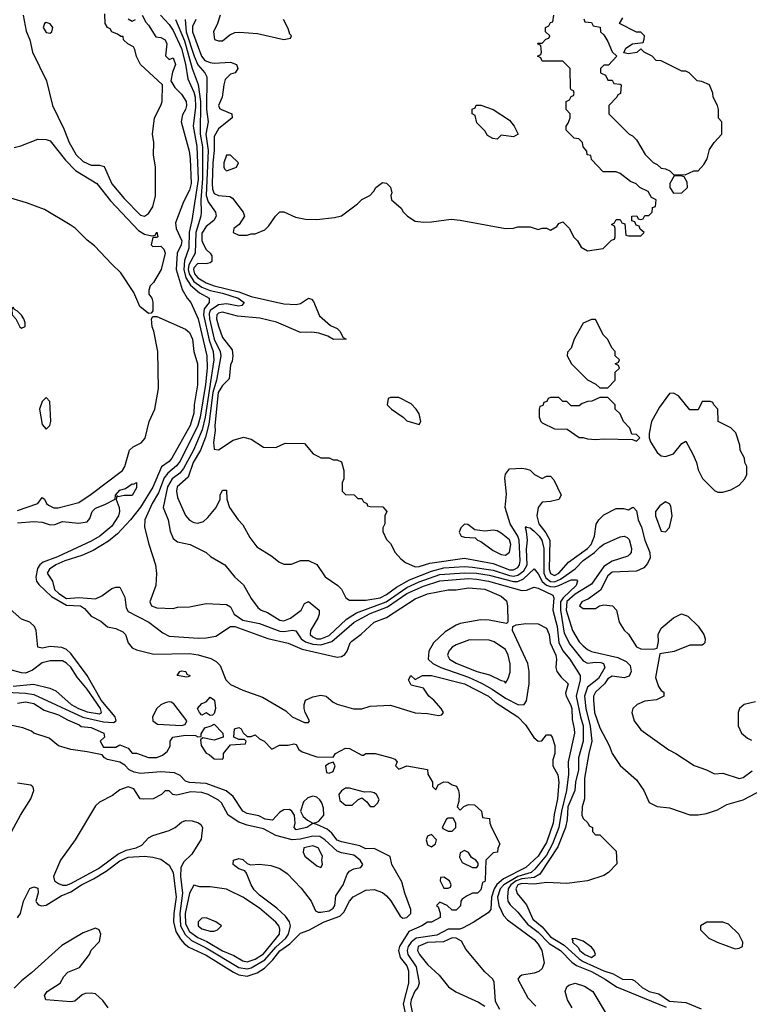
# Model space of a CAD drawing. Header units: inches. Extents: x 2380053 to 2584298, y 380219 to 546618.
# Tile 567 of 656: x 2505681 to 2509240, y 480408 to 485208. Entities that reach past the tile are written whole.
import ezdxf

# ---------------------------------------------------------------- set-up
doc = ezdxf.new("R2010")
doc.units = ezdxf.units.IN
doc.header["$MEASUREMENT"] = 0
doc.layers.add('C5408', color=7, linetype='Continuous')

msp = doc.modelspace()

# ---------------------------------------------------------------- linework, layer by layer
at = {"layer": 'C5408', "color": 2}
for points, elevation in [([(2505698, 485230), (2505712.2, 485152.2), (2505730.4, 485110), (2505743.8, 485050), (2505812.2, 484910), (2505840.4, 484790), (2505896.7, 484676.7), (2505921.7, 484610), (2505957, 484550), (2505990, 484517.6), (2506030, 484499.5), (2506070, 484499.1), (2506092.8, 484492.8), (2506130, 484408.2), (2506190, 484337.1), (2506270, 484255.5), (2506290, 484250.5), (2506310, 484263), (2506330, 484296), (2506344.2, 484350), (2506343, 484490), (2506334, 484550), (2506334.5, 484610), (2506329.2, 484650), (2506338, 484730), (2506369.4, 484790), (2506375.1, 484810), (2506378, 484890), (2506269.5, 484989.5), (2506250, 485028.7), (2506242.7, 485062.7), (2506235.5, 485075.5), (2506208.7, 485090), (2506188, 485110), (2506186, 485126), (2506174, 485126), (2506158, 485138), (2506130, 485148.7), (2506123.1, 485163.1), (2506109, 485170), (2506098, 485190), (2506096.4, 485236.4)], 18), ([(2506278, 485230), (2506296, 485196), (2506310, 485182), (2506345.4, 485125.4), (2506370, 485121), (2506390, 485111), (2506398.8, 485090), (2506392.7, 485032.7), (2506410, 485014), (2506430, 485022), (2506441, 484990), (2506426.8, 484953.2), (2506418, 484910), (2506438, 484878), (2506470, 484844.7), (2506493, 484810), (2506494.9, 484790), (2506490.5, 484770.5), (2506475.6, 484744.4), (2506468, 484710), (2506507.5, 484567.5), (2506513, 484530), (2506517.3, 484410), (2506510, 484377.2), (2506479.3, 484320.7), (2506441.4, 484218.6), (2506443.7, 484190), (2506471.3, 484130), (2506468.9, 484110), (2506449, 484070), (2506444.2, 483990), (2506473.3, 483893.3), (2506497.3, 483850), (2506515.5, 483830), (2506552, 483750), (2506594.5, 483570), (2506595.5, 483510), (2506587.8, 483430), (2506560.5, 483270), (2506549.3, 483230), (2506464, 483056), (2506446.2, 483033.8), (2506403.3, 482996.7), (2506386.2, 482973.8), (2506358, 482902), (2506327.9, 482850), (2506290.7, 482770), (2506290, 482734), (2506310.6, 482650.6), (2506342.8, 482550), (2506347.5, 482507.5), (2506345.5, 482450), (2506316.3, 482370), (2506324, 482350), (2506350, 482340.7), (2506430, 482338), (2506450, 482344.7), (2506510, 482346), (2506590, 482361), (2506690, 482357.3), (2506710, 482346), (2506727.7, 482310), (2506770, 482280.2), (2506850, 482264.6), (2506950, 482227.1), (2506970, 482224.7), (2507012.2, 482232.2), (2507028.5, 482228.5), (2507054.6, 482190), (2507075.5, 482175.5), (2507110, 482163.5), (2507150, 482160.6), (2507203.1, 482176.9), (2507312.8, 482270), (2507390, 482313.2), (2507474.7, 482345.3), (2507570, 482410.1), (2507650, 482446.7), (2507730, 482471.8), (2507870, 482483.5), (2507910, 482480.2), (2507967.3, 482470), (2508130, 482425.7), (2508152.9, 482427.1), (2508190, 482442), (2508210, 482437), (2508282, 482402), (2508286.7, 482390), (2508281.5, 482330), (2508302, 482250), (2508310.9, 482170.9), (2508330, 482130.4), (2508364.9, 482090), (2508414, 482010), (2508414.3, 481990), (2508394.7, 481910), (2508415.6, 481810), (2508430, 481764.7), (2508429.1, 481690), (2508406.7, 481610), (2508406, 481550), (2508392, 481490), (2508388.2, 481450), (2508354.3, 481370), (2508351, 481309), (2508343.8, 481270), (2508305.1, 481174.9), (2508217.2, 481042.8), (2508190, 481026.3), (2508130, 481019.9), (2508102.3, 481010), (2508076.3, 480990), (2508063.2, 480970), (2508059.5, 480930), (2508062.4, 480910), (2508072.9, 480892.9), (2508110, 480857.1), (2508158.5, 480798.5), (2508210, 480759.7), (2508264.1, 480704.1), (2508318.7, 480670), (2508373.4, 480613.4), (2508396.8, 480596.8), (2508470, 480566.9), (2508535.8, 480530), (2508592, 480492), (2508833.8, 480393.8)], 18), ([(2506367, 485230), (2506410, 485184.2), (2506430, 485155.8), (2506470, 485068), (2506489.2, 484990.8), (2506500.7, 484920.7), (2506530, 484855.5), (2506536.3, 484830), (2506538.9, 484781.1), (2506527.1, 484690), (2506544.6, 484590), (2506551.2, 484430), (2506520.7, 484230), (2506507.8, 484172.2), (2506506.2, 484093.8), (2506485.3, 484034.7), (2506481.1, 483990), (2506490.7, 483950), (2506513.4, 483913.4), (2506557.3, 483877.3), (2506605.5, 483850), (2506605.3, 483830), (2506581.5, 483798.5), (2506577.9, 483770), (2506605.8, 483645.8), (2506624.6, 483590), (2506627.9, 483550), (2506586, 483270), (2506571.1, 483208.9), (2506529.2, 483110), (2506480.3, 483019.7), (2506462, 482998), (2506424.4, 482970), (2506402.3, 482930), (2506381.6, 482830), (2506404.4, 482770), (2506414.9, 482714.9), (2506430, 482678), (2506450, 482662.8), (2506512, 482650), (2506590.9, 482610.9), (2506611.1, 482591.1), (2506682, 482550), (2506731, 482490), (2506772.3, 482452.3), (2506810, 482386), (2506842.5, 482342.5), (2506858, 482330), (2506890, 482318.4), (2506950, 482281.3), (2506970, 482277), (2507002, 482290), (2507054, 482330), (2507070, 482362), (2507090, 482371.3), (2507141, 482330), (2507142, 482310), (2507134.9, 482290), (2507099.5, 482230), (2507098, 482210), (2507110, 482198.9), (2507130, 482190.2), (2507150.3, 482190.3), (2507190, 482205.8), (2507274.4, 482285.6), (2507324.2, 482315.8), (2507468.2, 482370), (2507570, 482439.1), (2507630, 482468), (2507730, 482503), (2507850, 482510.9), (2507909.5, 482509.5), (2507970, 482499.8), (2508090, 482468.7), (2508110, 482469.3), (2508138.3, 482481.7), (2508190, 482530.4), (2508210, 482506.4), (2508228.6, 482468.6), (2508250, 482451.6), (2508270, 482443.9), (2508290, 482443.5), (2508310, 482449.4), (2508370, 482476.9), (2508396.7, 482476.7), (2508402, 482470), (2508394.6, 482450), (2508331.8, 482390), (2508318.6, 482370), (2508318.7, 482330), (2508336.8, 482216.8), (2508364.3, 482164.3), (2508430, 482082.4), (2508450, 482070.3), (2508490, 482076.5), (2508514.8, 482074.8), (2508528.9, 482068.9), (2508535.3, 482050), (2508503.3, 481996.7), (2508450, 481954), (2508436.2, 481910), (2508441.8, 481850), (2508463.9, 481763.9), (2508471.4, 481690), (2508456.5, 481630), (2508436.5, 481510), (2508436.3, 481410), (2508424.7, 481370), (2508422, 481330), (2508430, 481314), (2508452.7, 481292.7), (2508458, 481278), (2508474, 481270), (2508474, 481250), (2508490, 481234), (2508510, 481234), (2508590, 481154), (2508592.7, 481092.7), (2508552, 481050), (2508530, 481035.3), (2508450, 481009), (2508350, 480997.2), (2508250, 481000.7), (2508190, 480992.8), (2508130, 480996.8), (2508110.4, 480990), (2508100.7, 480970), (2508107.7, 480947.7), (2508152.4, 480892.4), (2508183.1, 480823.1), (2508230, 480785.5), (2508270, 480736.9), (2508336.1, 480696.1), (2508409.1, 480629.1), (2508430, 480615.8), (2508530, 480570.3), (2508575.4, 480555.4), (2508621, 480530), (2508667.9, 480527.9), (2508682, 480522), (2508716.3, 480490), (2508750.8, 480470), (2508798, 480458), (2508850, 480423.6), (2508930, 480416.4), (2509005.3, 480385.2)], 22), ([(2506539.6, 485210), (2506524.6, 485175.4), (2506524.1, 485150), (2506567.2, 485030), (2506583.7, 485010), (2506610, 484998.9), (2506630, 484996.5), (2506710, 485002), (2506738, 484990), (2506744.7, 484970), (2506731.3, 484950), (2506710, 484942.7), (2506683.8, 484916.2), (2506676, 484890), (2506669.1, 484830), (2506650.6, 484790), (2506656.3, 484776.3), (2506664.7, 484770), (2506716, 484750), (2506718, 484730), (2506650, 484677), (2506630, 484639), (2506630.2, 484570), (2506623.2, 484510), (2506619.7, 484410), (2506622.2, 484382.2), (2506630, 484361.6), (2506650, 484350.4), (2506705.5, 484345.5), (2506718.8, 484338.8), (2506771.3, 484270), (2506778, 484250), (2506750.9, 484209.1), (2506724.7, 484190), (2506722, 484170), (2506750, 484158), (2506790, 484158), (2506810, 484164.7), (2506830, 484164.7), (2506876, 484184), (2506896.5, 484203.5), (2506929.1, 484250.9), (2506950, 484271.3), (2506970, 484271.3), (2507025.4, 484245.4), (2507075.3, 484235.3), (2507130, 484234.8), (2507216.5, 484243.5), (2507250, 484251.3), (2507328, 484310), (2507350, 484332), (2507388.4, 484351.6), (2507408.4, 484371.6), (2507418, 484390), (2507450, 484414.8), (2507470.8, 484410.8), (2507490, 484392), (2507495.3, 484364.7), (2507491.6, 484351.6), (2507494, 484330), (2507542, 484290), (2507551.1, 484271.1), (2507572, 484250), (2507610, 484226), (2507650, 484221), (2507690, 484222.8), (2507784.7, 484235.3), (2507830, 484230.8), (2508050, 484191), (2508090, 484191.3), (2508110, 484198), (2508170, 484198), (2508210, 484184.7), (2508230, 484192), (2508250, 484192), (2508270, 484182), (2508300.4, 484199.6), (2508310, 484214), (2508330, 484222), (2508362, 484190), (2508382, 484150), (2508402, 484130), (2508419.6, 484099.6), (2508450, 484082), (2508527.3, 484092.7), (2508567.3, 484132.7), (2508582, 484138), (2508586, 484150), (2508586, 484190), (2508582, 484202), (2508568, 484210), (2508582, 484218), (2508590, 484234), (2508610, 484234), (2508618, 484218), (2508632.7, 484212.7), (2508638, 484158), (2508650, 484154), (2508710, 484154), (2508726, 484170), (2508707.3, 484187.3), (2508702, 484202), (2508687.3, 484207.3), (2508682, 484222), (2508667.3, 484227.3), (2508666, 484250), (2508691.6, 484251.6), (2508698, 484238), (2508710, 484234), (2508722, 484238), (2508730, 484254), (2508750, 484254), (2508766, 484270), (2508767.3, 484292.7), (2508782, 484298), (2508786, 484330), (2508762, 484342), (2508746, 484370), (2508706, 484390), (2508688.4, 484408.4), (2508660.2, 484420.2), (2508610, 484458), (2508590, 484466), (2508527.3, 484467.3), (2508470, 484526), (2508466, 484546), (2508448, 484550), (2508447.3, 484567.3), (2508428.7, 484588.7), (2508426, 484610), (2508407.3, 484627.3), (2508386, 484630), (2508346, 484670), (2508346, 484690), (2508356.4, 484703.6), (2508366, 484730), (2508366, 484750), (2508346, 484770), (2508346, 484810), (2508362, 484818), (2508370, 484834), (2508382, 484838), (2508386, 484850), (2508382, 484862), (2508370, 484866), (2508367.3, 484872.7), (2508366, 484970), (2508330, 485006), (2508230, 485006), (2508222, 485022), (2508206, 485030), (2508222, 485038), (2508226, 485050), (2508222, 485082), (2508206, 485090), (2508210, 485094), (2508230, 485094), (2508247.3, 485112.7), (2508262, 485118), (2508266, 485130), (2508246, 485150), (2508246, 485170), (2508262, 485178), (2508270, 485194), (2508282, 485198), (2508286, 485230)], 34), ([(2506658, 485230), (2506646, 485190), (2506626, 485150), (2506631.6, 485111.6), (2506650, 485104.7), (2506670, 485106), (2506705.6, 485134.4), (2506730, 485146), (2506752.9, 485147.1), (2506840.7, 485140.7), (2506970, 485112), (2507002, 485118), (2507006, 485130), (2506998, 485138), (2506990, 485166), (2506968, 485210)], 38), ([(2506210, 485212), (2506230, 485202), (2506246, 485210)], 18), ([(2506441.5, 485210), (2506485, 485105), (2506522.7, 484970), (2506552.3, 484892.3), (2506563.6, 484810), (2506561.5, 484650), (2506572.2, 484587.8), (2506573.3, 484433.3), (2506564.3, 484330), (2506566, 484270), (2506563.9, 484250), (2506539.4, 484170), (2506536.5, 484070), (2506506.5, 484013.5), (2506503.4, 483990), (2506506.9, 483970), (2506530, 483932), (2506570, 483904.8), (2506610, 483887.8), (2506670, 483875.5), (2506746.8, 483850), (2506776.3, 483830), (2506765.2, 483814.8), (2506750, 483811.8), (2506690, 483823.1), (2506650, 483818), (2506610.2, 483790), (2506604.9, 483775.1), (2506606.6, 483750), (2506630, 483650.5), (2506659.3, 483590), (2506661.5, 483570), (2506640.5, 483450), (2506622.9, 483390), (2506603, 483237), (2506587.2, 483172.8), (2506562.7, 483110), (2506527.8, 483050), (2506502.8, 482977.2), (2506448.9, 482930), (2506445.7, 482910), (2506450, 482878), (2506490.4, 482790.4), (2506508.5, 482768.5), (2506530, 482756.3), (2506550, 482753.4), (2506578, 482762), (2506599.1, 482780.9), (2506639, 482830), (2506658, 482870), (2506658, 482890), (2506670, 482914), (2506690, 482914), (2506692, 482870), (2506704.7, 482830), (2506746, 482770), (2506770, 482744.7), (2506803.7, 482683.7), (2506837.5, 482637.5), (2506910, 482593), (2506944.4, 482564.4), (2506970, 482553), (2507006, 482554), (2507050, 482572), (2507090, 482572), (2507130, 482552), (2507171.3, 482491.3), (2507232, 482450), (2507250.9, 482430.9), (2507272, 482390), (2507290, 482378), (2507370, 482378.7), (2507439.3, 482390), (2507470, 482406), (2507518.1, 482441.9), (2507583, 482477), (2507690, 482519.4), (2507750, 482535.5), (2507850, 482541.5), (2507890, 482539.4), (2507990, 482524.4), (2508070, 482498.5), (2508090, 482495.1), (2508110, 482499.4), (2508139.3, 482520.7), (2508156.5, 482550), (2508152.7, 482627.3), (2508158.5, 482670), (2508153.6, 482713.6), (2508147.3, 482730), (2508150, 482738), (2508153.4, 482733.4), (2508170, 482730.4), (2508190, 482713.7), (2508214.9, 482690), (2508227.8, 482670), (2508236.6, 482630), (2508237.5, 482510), (2508247.5, 482487.5), (2508270, 482469.5), (2508290, 482467.8), (2508319, 482481), (2508390, 482531.6), (2508428.7, 482571.3), (2508485.1, 482610), (2508510, 482636.5), (2508530, 482650.3), (2508610, 482686.4), (2508630, 482690.6), (2508644.1, 482684.1), (2508653.3, 482673.3), (2508665.5, 482630), (2508664, 482610), (2508657.6, 482602.4), (2508646.7, 482593.3), (2508570, 482568.7), (2508530, 482542), (2508470, 482455.8), (2508390, 482407.1), (2508350, 482370.8), (2508346.1, 482330), (2508376.5, 482230), (2508410, 482175.5), (2508430, 482154.9), (2508450, 482138), (2508470, 482128.5), (2508597.8, 482097.8), (2508638.2, 482078.2), (2508658.9, 482058.9), (2508663.1, 482030), (2508653.3, 482006.7), (2508630, 481998.7), (2508570, 482007), (2508550, 481995.1), (2508532.7, 481970), (2508488.9, 481930), (2508480.3, 481910), (2508478.9, 481890), (2508485.3, 481830), (2508510, 481754.8), (2508556, 481670), (2508571.3, 481630), (2508610, 481572), (2508690, 481502), (2508724.7, 481450), (2508751.6, 481391.6), (2508790, 481372), (2508850, 481364.7), (2508950, 481331.3), (2508990, 481331), (2509030, 481338), (2509084.7, 481355.3), (2509130, 481382), (2509210, 481404.7), (2509305.6, 481454.4)], 26), ([(2506488, 485210), (2506493, 485150), (2506531.8, 485030), (2506550, 484988.8), (2506583.7, 484950), (2506594, 484930), (2506592.2, 484770), (2506599.7, 484710), (2506589.4, 484650), (2506600.9, 484570), (2506590.9, 484350.9), (2506600, 484320), (2506636.3, 484270), (2506639.1, 484250), (2506627.3, 484230), (2506590, 484200.7), (2506570, 484168), (2506570, 484132), (2506575.4, 484115.4), (2506590, 484087.3), (2506610.8, 484070), (2506617.5, 484057.5), (2506618.8, 484030), (2506610, 484022.7), (2506590, 484018.4), (2506550, 484020.4), (2506530, 483998), (2506528.1, 483990), (2506534.4, 483970), (2506550, 483949.3), (2506590, 483926), (2506630, 483911.1), (2506750, 483881.9), (2506810, 483858.9), (2506970, 483822.4), (2507030, 483820.5), (2507050, 483824.9), (2507090, 483850.7), (2507104.9, 483844.9), (2507114.4, 483834.4), (2507144, 483764), (2507196.9, 483716.9), (2507230, 483702), (2507242, 483690), (2507258, 483658), (2507274, 483650), (2507211.3, 483648.7), (2507184.7, 483664.7), (2507139.3, 483679.3), (2507105.6, 483685.6), (2507050, 483683.7), (2506934.3, 483734.3), (2506852.6, 483752.6), (2506743.1, 483763.1), (2506670, 483781.7), (2506650, 483776.9), (2506642.6, 483770), (2506640.9, 483750), (2506650, 483714.8), (2506670, 483658.8), (2506718, 483598), (2506720.7, 483570), (2506717.3, 483542.7), (2506710, 483526), (2506702, 483458), (2506670, 483424.5), (2506649.4, 483390), (2506632, 483230), (2506634, 483206), (2506626.4, 483146.4), (2506630, 483114), (2506650, 483111.3), (2506722, 483158), (2506773.2, 483173.2), (2506810, 483162.8), (2506870, 483124.7), (2506930, 483122), (2506976.4, 483143.6), (2507070, 483142), (2507111.6, 483091.6), (2507138, 483078), (2507150, 483072), (2507190, 483072), (2507210, 483062), (2507230, 483062), (2507250, 483052), (2507262, 483010), (2507262, 482970), (2507254, 482950), (2507254, 482910), (2507270, 482894), (2507311.6, 482891.6), (2507330, 482874), (2507350, 482874), (2507358, 482858), (2507374, 482850), (2507378, 482838), (2507390, 482834), (2507452.7, 482832.7), (2507472, 482810), (2507462, 482790), (2507462, 482750), (2507452, 482730), (2507452.7, 482712.7), (2507470, 482674), (2507490, 482654), (2507512, 482610), (2507539.6, 482579.6), (2507562, 482562), (2507610, 482541), (2507630, 482542), (2507681.1, 482558.9), (2507850, 482582.7), (2507990, 482556.3), (2508070, 482526.4), (2508090, 482526.7), (2508110, 482537), (2508118.7, 482550), (2508122.2, 482570), (2508117.4, 482670), (2508110.6, 482690.6), (2508072.4, 482750), (2508048.2, 482830), (2508054.7, 482894.7), (2508046.8, 482973.2), (2508050, 482992), (2508070, 483018), (2508130, 483021), (2508150, 483018), (2508170, 483011.3), (2508191.1, 482991.1), (2508230, 482972), (2508250, 482982), (2508270, 482982), (2508285.4, 482965.4), (2508322, 482890), (2508310, 482869), (2508270, 482859), (2508230, 482855.3), (2508210.4, 482829.6), (2508203.7, 482790), (2508212.9, 482750), (2508246.8, 482706.8), (2508266.2, 482670), (2508263.8, 482530), (2508270, 482507.7), (2508290, 482499.1), (2508310, 482509.2), (2508357.4, 482562.6), (2508449.7, 482630), (2508468.3, 482650), (2508484.7, 482690), (2508492.1, 482747.9), (2508506, 482770), (2508530, 482794.8), (2508590, 482824.7), (2508625.4, 482825.4), (2508650, 482818), (2508671.1, 482831.1), (2508674, 482830), (2508690, 482814), (2508697.6, 482770), (2508714.2, 482734.2), (2508730.2, 482670.2), (2508754, 482610), (2508755.6, 482584.4), (2508743.7, 482556.3), (2508724.9, 482535.1), (2508690, 482519.3), (2508570, 482514), (2508550, 482496), (2508513.4, 482426.6), (2508455.9, 482384.1), (2508422, 482370), (2508412, 482350), (2508430, 482338), (2508490, 482338), (2508509.2, 482350.8), (2508530, 482356), (2508572, 482350), (2508591.3, 482330), (2508604.7, 482270), (2508630, 482232), (2508650, 482212), (2508690, 482151), (2508710, 482140.5), (2508770, 482139.1), (2508790, 482144.7), (2508796.5, 482176.5), (2508795.3, 482210), (2508810, 482242), (2508870, 482292), (2508908.9, 482311.1), (2508939.8, 482299.8), (2508990, 482252), (2509018, 482210), (2509024.7, 482190), (2509022, 482170), (2509016.9, 482163.1), (2509010, 482158), (2508950, 482159.3), (2508872.7, 482127.3), (2508803.8, 482116.2), (2508781.4, 482001.4), (2508796.8, 481956.8), (2508810, 481938), (2508822, 481930), (2508822, 481910), (2508787.1, 481892.9), (2508730, 481885.2), (2508692, 481870), (2508671.3, 481850), (2508666, 481830), (2508678, 481790), (2508710, 481746), (2508847.5, 481647.5), (2508882, 481630), (2508970, 481571.3), (2509030, 481551.3), (2509070, 481531.3), (2509110, 481534.8), (2509190, 481508.4), (2509210, 481513), (2509253.4, 481546.6)], 30), ([(2508432.7, 485212.7), (2508438, 485198), (2508470, 485194), (2508478, 485178), (2508512.7, 485172.7), (2508514, 485150), (2508530, 485134), (2508550, 485102), (2508571.3, 485051.3), (2508594, 485030), (2508552.7, 484987.3), (2508530, 484986), (2508514, 484970), (2508514, 484950), (2508538, 484938), (2508550, 484914), (2508570, 484914), (2508578, 484898), (2508610, 484894), (2508614, 484890), (2508611.6, 484848.4), (2508598, 484842), (2508594, 484830), (2508554, 484790), (2508554, 484750), (2508654, 484650), (2508670, 484642), (2508690, 484622), (2508731.1, 484551.1), (2508770, 484512), (2508790, 484502), (2508810, 484484.7), (2508830, 484482), (2508851.6, 484471.6), (2508870, 484454), (2508927.3, 484452.7), (2508968.4, 484471.6), (2508990, 484472), (2509018, 484502), (2509034, 484530), (2509045.2, 484574.8), (2509068, 484610), (2509106, 484650), (2509106, 484710), (2509088.7, 484728.7), (2509088.7, 484770), (2509084, 484790), (2509064, 484830), (2509062, 484850), (2509046, 484890), (2509007.3, 484907.3), (2508986, 484910), (2508946, 484950), (2508930, 484958), (2508910, 484958), (2508810, 485008), (2508786, 485010), (2508766, 485030), (2508726, 485050), (2508710, 485066), (2508691.1, 485048.9), (2508650, 485042), (2508627.3, 485047.3), (2508638, 485070), (2508670, 485091.3), (2508722, 485098), (2508727.3, 485112.7), (2508728, 485130), (2508710, 485148), (2508690, 485148), (2508606, 485190), (2508623.1, 485216.9)], 34), ([(2505654, 484586), (2505686.6, 484593.4), (2505770, 484626), (2505810, 484624.7), (2505830, 484618), (2505903.7, 484523.7), (2505953, 484473), (2506057.3, 484410), (2506124.6, 484324.6), (2506260.3, 484180.3), (2506290, 484162.8), (2506326, 484154), (2506342, 484158), (2506350, 484172), (2506354, 484150), (2506350, 484146), (2506330, 484146), (2506322, 484110), (2506330, 484102), (2506370, 484104.7), (2506384.7, 484090), (2506390.4, 484070), (2506370.4, 483989.6), (2506333.2, 483926.8), (2506318, 483910), (2506311.3, 483890), (2506311.3, 483870), (2506324.7, 483850), (2506330.7, 483830.7), (2506331.1, 483788.9), (2506322, 483778), (2506310, 483775.3), (2506267, 483810), (2506238, 483878), (2506174.5, 483974.5), (2506130, 484016), (2506046.5, 484106.5), (2506010, 484132.7), (2505951.5, 484191.5), (2505927.9, 484207.9), (2505802.4, 484282.4), (2505714.9, 484314.9), (2505637.4, 484337.4)], 14), ([(2505670, 482815.5), (2505768.7, 482850), (2505790, 482878), (2505802, 482870), (2505811.3, 482850), (2505821.4, 482841.4), (2505848.2, 482828.2), (2505868.2, 482828.2), (2505970, 482854), (2506030, 482894.9), (2506182.7, 483010), (2506193.3, 483030), (2506217.2, 483110), (2506234.2, 483125.8), (2506274.3, 483145.7), (2506292.4, 483167.6), (2506313.3, 483250), (2506339.6, 483310), (2506358.7, 483410), (2506354.5, 483590), (2506336, 483690), (2506327, 483710), (2506324, 483750), (2506330, 483762), (2506350, 483761), (2506490, 483699.1), (2506510, 483682.8), (2506523.8, 483650), (2506530.4, 483590), (2506548.4, 483530), (2506548.5, 483428.5), (2506532.4, 483330), (2506530.2, 483290), (2506513.2, 483230), (2506423.7, 483070), (2506410, 483053.6), (2506372.5, 483027.5), (2506330, 482929.6), (2506270, 482831.6), (2506222, 482770), (2506157.8, 482702.2), (2506113.5, 482666.5), (2506039.3, 482620.7), (2505984.5, 482595.5), (2505900.5, 482570), (2505857.1, 482550), (2505826.4, 482530), (2505814.9, 482510), (2505841.1, 482470), (2505851.3, 482430), (2505871.4, 482410), (2505910, 482386.3), (2505970, 482390.3), (2506050, 482384.9), (2506080.9, 482399.1), (2506130, 482434.8), (2506150, 482442), (2506170, 482442), (2506193.4, 482393.4), (2506201.1, 482341.1), (2506210, 482322.8), (2506311, 482270), (2506378.8, 482218.8), (2506410, 482203), (2506553, 482193), (2506590, 482194.4), (2506637.7, 482202.3), (2506709.2, 482250), (2506729.7, 482250.3), (2506891.5, 482191.5), (2506990, 482167.7), (2507058.9, 482138.9), (2507230, 482100.7), (2507250, 482102.8), (2507266.3, 482113.7), (2507279, 482130), (2507293.2, 482170), (2507301.2, 482178.8), (2507347, 482213), (2507409.2, 482270), (2507470, 482293), (2507610, 482383.8), (2507670, 482408.2), (2507770, 482428.4), (2507810, 482428.2), (2507870, 482437.6), (2507950, 482431.6), (2508030, 482398), (2508055.6, 482375.6), (2508060.5, 482350), (2508062, 482270), (2508055.3, 482264.7), (2507970, 482280.9), (2507930, 482282), (2507830, 482263.6), (2507810, 482256.2), (2507755.8, 482224.2), (2507699.1, 482170), (2507676.3, 482130), (2507674, 482090), (2507696.3, 482070), (2507735.5, 482050), (2507870, 482002), (2507932.9, 481972.9), (2507984.8, 481944.8), (2508050, 481900.2), (2508113.1, 481866.9), (2508142, 481870), (2508153.4, 481886.6), (2508166, 481970), (2508165.6, 482030), (2508159.6, 482070), (2508085.2, 482230), (2508086, 482250), (2508102, 482258), (2508150, 482264), (2508210, 482262), (2508250, 482241), (2508263, 482210), (2508268.4, 482170), (2508296.1, 482110), (2508299.5, 482090), (2508296, 482050), (2508301.5, 482030), (2508321.8, 482001.8), (2508356.4, 481970), (2508343.8, 481923.8), (2508345.7, 481910), (2508367.6, 481870), (2508373.2, 481850), (2508375.9, 481795.9), (2508386, 481750), (2508387.2, 481730), (2508355.6, 481590), (2508358.5, 481530), (2508348.2, 481450), (2508323, 481350), (2508310.9, 481270), (2508279.4, 481190), (2508250, 481134.5), (2508194, 481066), (2508174.9, 481050), (2508110, 481031.4), (2508041.5, 480990), (2508024.8, 480970), (2508012, 480930), (2508017.8, 480890), (2508039.9, 480839.9), (2508060.3, 480820.2), (2508190, 480723), (2508210, 480700.7), (2508227.3, 480670), (2508238.8, 480610), (2508230, 480582), (2508213, 480567), (2508190, 480559.3), (2508130.8, 480549.2), (2508118, 480542), (2508111.3, 480530), (2508159.5, 480439.5), (2508198, 480398)], 14), ([(2505670, 482754.6), (2505750, 482762.4), (2505790, 482757.6), (2505830, 482745.3), (2505852.5, 482747.5), (2505890, 482762.4), (2505970, 482752.7), (2506010, 482760.7), (2506023.6, 482776.4), (2506035.1, 482810), (2506050, 482827.3), (2506095.9, 482844.1), (2506146, 482870), (2506149, 482890), (2506170, 482914.8), (2506197.2, 482922.8), (2506230, 482944.7), (2506236.4, 482943.6), (2506250, 482952), (2506250, 482926), (2506230, 482889.2), (2506190, 482889.2), (2506162, 482882), (2506154, 482886), (2506151.6, 482868.4), (2506166, 482830), (2506167.3, 482810), (2506163, 482790), (2506130, 482738.4), (2506072.2, 482690), (2506030, 482665.4), (2505866, 482590), (2505796.1, 482563.9), (2505779.5, 482550), (2505768.1, 482531.9), (2505759.5, 482490), (2505763.7, 482470), (2505774.4, 482454.4), (2505836.4, 482396.4), (2505910, 482353.7), (2505978, 482350), (2505997.1, 482337.1), (2506030, 482300.4), (2506076.4, 482276.4), (2506110, 482247.7), (2506150, 482240.7), (2506184.1, 482224.1), (2506197.3, 482210), (2506210.6, 482170), (2506230, 482145.5), (2506250, 482135.5), (2506335.3, 482115.2), (2506510, 482118.3), (2506551.7, 482111.7), (2506613.9, 482093.9), (2506639.4, 482079.4), (2506659, 482059), (2506686, 481990), (2506710, 481967.2), (2506770, 481939.6), (2506865.7, 481905.7), (2506978.4, 481838.4), (2507010, 481808.4), (2507070, 481781), (2507090, 481782), (2507094, 481790), (2507074, 481830), (2507069, 481850), (2507068.7, 481870), (2507075.3, 481890), (2507110, 481907.3), (2507150, 481914.9), (2507176, 481910), (2507210, 481880.7), (2507230, 481870.6), (2507308.7, 481848.7), (2507350, 481848.4), (2507390, 481860.7), (2507490, 481866.4), (2507610, 481828.4), (2507670, 481826), (2507724, 481816), (2507740.4, 481819.6), (2507748.7, 481830), (2507736, 481850), (2507701.2, 481890), (2507677.2, 481910), (2507650, 481948.7), (2507590, 481964), (2507578, 481990), (2507588.9, 482011.1), (2507610, 481992), (2507646, 482010), (2507689.5, 482010.5), (2507850.7, 481970), (2507967.3, 481910), (2508000.8, 481880.8), (2508110.4, 481810), (2508148.2, 481770), (2508188.1, 481708.1), (2508210, 481691.3), (2508228, 481692), (2508250, 481722), (2508270, 481722), (2508278, 481710), (2508290.7, 481669.3), (2508290.8, 481630), (2508280.5, 481599.5), (2508280.5, 481570), (2508306, 481526), (2508311.3, 481490), (2508304.4, 481410), (2508287, 481333), (2508283.2, 481290), (2508250, 481196.2), (2508210.2, 481130), (2508150, 481075.1), (2508041.4, 481018.6), (2508008, 480991.9), (2507995.1, 480970), (2507982, 480930), (2507978.9, 480870), (2507965.7, 480854.3), (2507893.2, 480806.8), (2507841.3, 480778.7), (2507825.5, 480774.5), (2507770, 480773.6), (2507715.8, 480744.2), (2507615.5, 480730), (2507590, 480709.7), (2507576.5, 480690), (2507570.2, 480670), (2507574.7, 480650), (2507615.5, 480590), (2507628.9, 480511.1), (2507622.6, 480490), (2507608.7, 480471.3), (2507590.3, 480430), (2507586.5, 480410), (2507610, 480294.8)], 10), ([(2505490, 481936.1), (2505710, 481924.3), (2505750, 481918.4), (2505988.3, 481808.3), (2506090, 481785.2), (2506138, 481782), (2506151.3, 481790), (2506146.9, 481810), (2506078.5, 481890), (2506009.8, 482010), (2505930, 482118.7), (2505910, 482137.6), (2505886.7, 482146.7), (2505830, 482152.3), (2505790, 482143.7), (2505769.4, 482149.4), (2505760.9, 482230), (2505752.7, 482250), (2505731.2, 482271.2), (2505690, 482286), (2505633.8, 482333.8)], 10), ([(2505650, 481958.2), (2505748.7, 481968.7), (2505828.3, 481948.3), (2505856.7, 481936.7), (2505932.2, 481870), (2505968.5, 481850), (2506010, 481834.2), (2506070, 481824.4), (2506079.6, 481830), (2506075, 481850), (2506010, 481944.2), (2505962, 482002), (2505930, 482051.6), (2505910, 482071.5), (2505890, 482081.6), (2505830, 482083), (2505790, 482072.8), (2505743.2, 482036.8), (2505710, 482021.6), (2505690, 482023), (2505630, 482039.8)], 14), ([(2505670, 481876.3), (2505710, 481882.4), (2505750, 481874.9), (2505801.1, 481841.1), (2505870, 481819.3), (2505914.2, 481794.2), (2505971.3, 481770), (2505981.4, 481761.4), (2506030, 481756.4), (2506092, 481730), (2506094, 481710), (2506074, 481690), (2506090, 481662), (2506150, 481662), (2506170, 481672), (2506210, 481656), (2506230, 481632), (2506250, 481632), (2506310, 481611.3), (2506350, 481611.3), (2506378, 481622), (2506400.4, 481639.6), (2506414.6, 481665.4), (2506415.3, 481690), (2506428, 481710), (2506490, 481720.4), (2506538.5, 481718.5), (2506550, 481712), (2506566, 481714), (2506566, 481726), (2506584, 481756), (2506615.3, 481764.7), (2506630, 481774), (2506672, 481730), (2506674, 481710), (2506630, 481695.3), (2506574, 481706), (2506563.6, 481696.4), (2506566, 481670), (2506590, 481632), (2506605.4, 481625.4), (2506630, 481604.7), (2506670, 481602), (2506675.3, 481610), (2506675.3, 481630), (2506710, 481672), (2506782, 481678), (2506786, 481690), (2506778, 481698), (2506750, 481698), (2506726, 481710), (2506728, 481750), (2506750, 481758), (2506762, 481750), (2506771.6, 481731.6), (2506790, 481714), (2506810, 481714), (2506830, 481722), (2506850, 481702), (2506874, 481690), (2506910, 481652), (2506948.9, 481671.1), (2506990, 481671), (2507018, 481678), (2507030, 481674), (2507042, 481650), (2507059.1, 481639.1), (2507130, 481614), (2507210, 481612), (2507222, 481630), (2507270, 481657.1), (2507290, 481654.9), (2507350, 481622), (2507358, 481622), (2507370, 481630.6), (2507414, 481630), (2507494, 481610), (2507510, 481602), (2507522, 481590), (2507514, 481570), (2507530, 481554), (2507570, 481571), (2507670, 481552), (2507672, 481530), (2507694, 481490), (2507694, 481470), (2507710, 481454), (2507722, 481478), (2507750, 481492), (2507771, 481491), (2507790, 481478), (2507811.3, 481471.3), (2507822, 481450), (2507824.7, 481430), (2507823.6, 481396.4), (2507814, 481370), (2507830, 481354), (2507848, 481372), (2507870, 481382), (2507899.6, 481379.6), (2507934, 481350), (2507938, 481318), (2507972.7, 481312.7), (2507974, 481290), (2507982, 481270), (2508022, 481190), (2508012.7, 481167.3), (2508011.1, 481148.9), (2507990, 481146), (2507954, 481110), (2507952, 481012), (2507950, 481006), (2507938, 481002), (2507930, 480966), (2507914, 480950), (2507890, 480948.7), (2507862.8, 480937.2), (2507839.6, 480920.4), (2507832, 480910), (2507831.6, 480888.4), (2507810, 480866), (2507790, 480866), (2507766, 480890), (2507730, 480906), (2507714, 480890), (2507722, 480882), (2507731.6, 480851.6), (2507732, 480830), (2507690, 480808), (2507670, 480808), (2507642, 480790), (2507578.3, 480761.7), (2507533.4, 480690), (2507528.4, 480670), (2507536.2, 480636.2), (2507570, 480594.4), (2507577.4, 480570), (2507577.4, 480510), (2507551, 480410), (2507564.9, 480350)], 6), ([(2509270, 481882), (2509214, 481870), (2509192, 481850), (2509184.7, 481830), (2509185.4, 481765.4), (2509202, 481730), (2509230, 481704.7), (2509250, 481696)], 34), ([(2505670.9, 480829.1), (2505684.2, 480850), (2505699.5, 480910), (2505730, 480972.7), (2505750, 480980.4), (2505770, 480973), (2505770.4, 480950.4), (2505760.5, 480910), (2505763.4, 480903.4), (2505772.4, 480892.4), (2505787.1, 480887.1), (2505810, 480890.3), (2505884.1, 480935.9), (2505930, 480956.1), (2505982.4, 480990), (2506041.2, 481018.8), (2506103, 481057), (2506170, 481106.3), (2506210, 481124.7), (2506290.2, 481130.2), (2506330, 481125.7), (2506370, 481114.9), (2506410, 481086), (2506428.9, 481050), (2506444, 480930), (2506432.7, 480850), (2506431.8, 480810), (2506443.2, 480763.2), (2506465.1, 480725.1), (2506483.6, 480703.6), (2506506.5, 480686.5), (2506590, 480646.3), (2506723.5, 480563.5), (2506750, 480551.2), (2506790, 480544.9), (2506839.6, 480560.4), (2506875.8, 480584.2), (2506916.4, 480623.6), (2506950, 480668.7), (2506998, 480702), (2507050, 480753.7), (2507090.9, 480769.1), (2507166, 480810), (2507242.4, 480837.6), (2507262.6, 480857.4), (2507289.8, 480910.2), (2507307.7, 480932.3), (2507370, 480964), (2507410, 480967.3), (2507450, 480952), (2507470, 480937), (2507491.4, 480911.4), (2507537.5, 480837.5), (2507550, 480827.7), (2507570, 480830.8), (2507589.2, 480850), (2507589.2, 480870), (2507559, 480950), (2507545.4, 481005.4), (2507495.3, 481090), (2507488.7, 481128.7), (2507410, 481168), (2507370, 481166), (2507339.6, 481179.6), (2507250, 481199.3), (2507230, 481207.6), (2507202.7, 481242.7), (2507180.7, 481260.7), (2507130, 481284), (2507110, 481288.7), (2507082, 481270), (2507030, 481259), (2507019, 481270), (2507024, 481290), (2507022, 481330), (2507009.1, 481349.1), (2506997.2, 481357.2), (2506970, 481355.3), (2506950, 481344), (2506914.8, 481305.2), (2506878, 481310), (2506846.8, 481326.8), (2506790, 481337.2), (2506769, 481350), (2506721.5, 481421.5), (2506688, 481448), (2506590, 481483.6), (2506510, 481489.7), (2506490, 481496), (2506463.7, 481523.7), (2506436.5, 481536.5), (2506370, 481541.6), (2506270, 481533.2), (2506238.6, 481538.6), (2506215.3, 481550), (2506193.2, 481573.2), (2506170, 481588.7), (2506110, 481601.2), (2506095.3, 481610), (2506084, 481624), (2506010, 481639.3), (2505930, 481649.4), (2505870, 481667.3), (2505824.5, 481704.5), (2505750, 481729.6), (2505738.7, 481738.7), (2505696.2, 481756.2), (2505628, 481770)], 6), ([(2505619.5, 481210), (2505685.1, 481330), (2505735.1, 481410), (2505749.4, 481450), (2505746.3, 481466.3), (2505735.9, 481475.9), (2505670, 481485.2)], 10), ([(2506112.7, 480390), (2506086, 480426), (2506050, 480458), (2506030, 480462), (2506000.4, 480459.6), (2505986.2, 480453.8), (2505950, 480422.7), (2505930, 480419), (2505808.7, 480430), (2505802, 480450), (2505815.3, 480470), (2505878, 480510), (2505896.4, 480543.6), (2505916.4, 480563.6), (2505973.2, 480586.8), (2506022, 480650), (2506030, 480672), (2506070, 480714), (2506076, 480750), (2506068.7, 480770), (2506050, 480778), (2505990, 480756.2), (2505885.8, 480694.2), (2505739.3, 480560.7), (2505690, 480522.7), (2505654.2, 480485.8)], 6), ([(2508022, 480382), (2508002, 480422), (2507995.3, 480515.3), (2507988.7, 480530), (2507950, 480565.2), (2507856.5, 480676.5), (2507835.1, 480715.1), (2507810, 480729.5), (2507790, 480731.2), (2507748.3, 480711.7), (2507670, 480708.2), (2507624.4, 480690), (2507621.3, 480670), (2507630.5, 480650), (2507670, 480602), (2507727.7, 480550), (2507773.1, 480493.1), (2507808.8, 480468.8), (2507918, 480418), (2507950, 480398)], 14), ([(2508375.3, 480390), (2508353.2, 480430), (2508341.2, 480470), (2508350, 480492), (2508359, 480501), (2508390, 480510.6), (2508435.2, 480495.2), (2508476, 480470), (2508540.7, 480360.7)], 14)]:
    msp.add_lwpolyline(points, dxfattribs=dict(at, elevation=elevation))
for points, elevation in [([(2505810, 485194), (2505802, 485190), (2505796, 485170), (2505810, 485146), (2505830, 485142), (2505838, 485150), (2505842, 485170), (2505830, 485188)], 22), ([(2508090, 484638), (2508030, 484646), (2508010, 484626), (2507988.4, 484628.4), (2507963.1, 484643.1), (2507950, 484666), (2507910, 484706), (2507902, 484742), (2507888, 484750), (2507888.4, 484771.6), (2507902, 484778), (2507908, 484792), (2507930, 484791.3), (2507990, 484771), (2508070, 484718), (2508092, 484690), (2508112, 484650)], 34), ([(2506710, 484548), (2506690, 484548), (2506676, 484510), (2506676, 484490), (2506680.7, 484480.7), (2506690, 484471.3), (2506730, 484486), (2506738, 484490), (2506748, 484510)], 38), ([(2508907.3, 484447.3), (2508872.7, 484447.3), (2508852, 484410), (2508851.3, 484390), (2508870, 484362), (2508910, 484364.7), (2508938, 484390), (2508936.4, 484416.4), (2508922, 484442)], 34), ([(2505650, 483806), (2505642, 483798), (2505644.7, 483770), (2505662, 483750), (2505682, 483710), (2505690, 483704.7), (2505707.3, 483712.7), (2505708, 483730), (2505702, 483750), (2505690, 483768), (2505670, 483788), (2505655.3, 483795.3)], 18), ([(2508490, 483746), (2508470, 483746), (2508430, 483728), (2508422, 483718), (2508384.7, 483650), (2508370, 483606), (2508352.7, 483587.3), (2508352, 483570), (2508372, 483530), (2508450, 483452), (2508491.6, 483431.6), (2508510, 483414), (2508550, 483414), (2508586, 483450), (2508586, 483490), (2508606, 483510), (2508602, 483522), (2508586, 483530), (2508602, 483538), (2508606, 483550), (2508586, 483570), (2508586, 483590), (2508570, 483606), (2508548, 483650), (2508528, 483670)], 34), ([(2505810, 483366), (2505790, 483346), (2505778, 483310), (2505790, 483234), (2505810, 483212), (2505828, 483230), (2505833.2, 483250), (2505827.3, 483347.3)], 18), ([(2507530, 483366), (2507490, 483366), (2507478, 483362), (2507474, 483330), (2507494, 483310), (2507551.1, 483271.1), (2507570, 483252), (2507630, 483234), (2507638, 483250), (2507630, 483286), (2507615.3, 483310), (2507590, 483335.3)], 34), ([(2508550, 483366), (2508510, 483366), (2508471.6, 483348.4), (2508452.7, 483347.3), (2508423.6, 483336.4), (2508410, 483326), (2508370, 483326), (2508350, 483346), (2508330, 483346), (2508310, 483366), (2508270, 483366), (2508258, 483362), (2508252.7, 483347.3), (2508238, 483342), (2508232.7, 483327.3), (2508218, 483322), (2508214, 483310), (2508214, 483270), (2508222, 483250), (2508230, 483242), (2508290, 483214), (2508351.6, 483211.6), (2508410, 483172), (2508430, 483172), (2508450, 483164.7), (2508490, 483161), (2508530, 483164.7), (2508670, 483162), (2508690, 483154), (2508706, 483170), (2508690, 483186), (2508667.3, 483187.3), (2508656.4, 483216.4), (2508626, 483250), (2508610, 483286), (2508586, 483310), (2508586, 483330)], 34), ([(2508870, 483388), (2508850, 483386), (2508801.4, 483318.6), (2508762, 483250), (2508751.3, 483190), (2508751.3, 483170), (2508758, 483150), (2508790, 483098), (2508810, 483082), (2508830, 483078), (2508870, 483092), (2508910, 483142), (2508930, 483154), (2508964.7, 483090), (2508982, 483050), (2508990, 483014), (2509011.6, 482971.6), (2509070, 482912), (2509085.4, 482905.4), (2509110, 482904.7), (2509150, 482916), (2509190, 482938), (2509218, 482970), (2509228, 482990), (2509228, 483030), (2509218, 483050), (2509215.3, 483070), (2509195.3, 483110), (2509193.6, 483133.6), (2509173.6, 483193.6), (2509150, 483218), (2509088, 483250), (2509086, 483310), (2509066, 483330), (2509062, 483342), (2509050, 483346), (2509010, 483346), (2508990, 483306), (2508950, 483306), (2508894.6, 483374.6)], 34), ([(2508830, 482858), (2508802.5, 482837.5), (2508782.8, 482810), (2508782.8, 482790), (2508810, 482714), (2508830, 482712), (2508850, 482732), (2508862.7, 482790), (2508856.5, 482836.5), (2508850, 482848)], 34), ([(2507850, 482748), (2507832, 482730), (2507824.7, 482710), (2507834, 482690), (2507850, 482684.7), (2507902, 482682), (2507914, 482670), (2507930, 482664.7), (2507990, 482621), (2508030, 482601), (2508050, 482598), (2508070, 482611.3), (2508076.3, 482650), (2508070, 482672), (2508030, 482705.2), (2508010, 482716), (2507990, 482719), (2507950, 482714), (2507900.4, 482720.4), (2507867.3, 482747.3)], 34), ([(2507875.2, 482184.8), (2507810, 482160.9), (2507790, 482149.2), (2507774, 482130), (2507767.7, 482110), (2507777.3, 482090), (2507810, 482070.5), (2507911.3, 482030), (2507973.2, 482013.2), (2508030, 481986), (2508043.6, 481983.6), (2508050, 481974), (2508063.1, 481996.9), (2508072.9, 482027.1), (2508072.7, 482067.3), (2508064, 482110), (2508050, 482137.2), (2507995.3, 482175.3), (2507970, 482182.7)], 18), ([(2506496.9, 482003.1), (2506449, 482010), (2506462, 482030), (2506470, 482034), (2506491, 482030), (2506496.9, 482016.9), (2506511.3, 482010), (2506510, 482006)], 6), ([(2506410, 481882.7), (2506390, 481877.8), (2506370, 481867.1), (2506350, 481849.6), (2506328.9, 481810), (2506330.4, 481790), (2506353.4, 481773.4), (2506470, 481767.2), (2506488.2, 481771.8), (2506496.9, 481790), (2506433.4, 481873.4), (2506420.1, 481880.1)], 10), ([(2506610, 481815.3), (2506590, 481828), (2506570, 481818), (2506558, 481830), (2506548, 481850), (2506570, 481874), (2506590, 481882), (2506610, 481904.7), (2506631, 481890), (2506636, 481850), (2506630, 481826), (2506622, 481818)], 6), ([(2507210, 481588), (2507190, 481582), (2507172, 481570), (2507178, 481538), (2507190, 481534), (2507210, 481542), (2507219, 481570)], 6), ([(2506210, 481467.3), (2506170, 481452.6), (2506134.3, 481425.7), (2506070, 481392.6), (2506050, 481374.7), (2505951, 481209), (2505880.8, 481110), (2505846.7, 481030), (2505850.5, 481010), (2505870, 480995.8), (2505889.2, 480989.2), (2505910, 480989.2), (2505930, 480996.9), (2506065.1, 481070), (2506159.8, 481140.2), (2506200.8, 481159.2), (2506249.7, 481170.3), (2506276.4, 481183.6), (2506310, 481218.8), (2506330, 481230.8), (2506410, 481254.4), (2506439.3, 481270), (2506470, 481295.5), (2506490, 481303), (2506522, 481302), (2506552.8, 481292.8), (2506564.5, 481284.5), (2506573.4, 481270), (2506566.8, 481213.2), (2506519.9, 481140.1), (2506479.9, 481100.1), (2506467.4, 481072.6), (2506465, 481030), (2506474.4, 480950), (2506461.3, 480850), (2506464.8, 480790), (2506487.7, 480747.7), (2506518.9, 480718.9), (2506590, 480683.2), (2506750, 480587), (2506790, 480580.2), (2506810, 480584.6), (2506875.9, 480624.1), (2506930, 480686.7), (2506978.7, 480730), (2506992.8, 480750), (2507001.3, 480790), (2506996.2, 480810), (2506976.8, 480836.8), (2506935.7, 480875.7), (2506850, 480939.7), (2506825.2, 480965.2), (2506809.6, 480990), (2506787.5, 481047.5), (2506778.9, 481058.9), (2506750, 481067.3), (2506730, 481082.7), (2506722.7, 481090), (2506724, 481110), (2506750, 481119.1), (2506770, 481114), (2506790, 481094.8), (2506806.8, 481086.8), (2506850, 481090.4), (2506905.1, 481085.1), (2506950.3, 481070.3), (2506985.7, 481045.7), (2507053.1, 480973.1), (2507102.8, 480910), (2507123.4, 480863.4), (2507136.8, 480856.8), (2507150, 480856.4), (2507190, 480863.6), (2507210, 480876.3), (2507218.7, 480890), (2507223.3, 480936.7), (2507258.4, 480990), (2507277.6, 481042.4), (2507290, 481056.3), (2507310, 481067.3), (2507344.7, 481075.3), (2507354, 481090), (2507342, 481110), (2507310, 481134.5), (2507250, 481145.3), (2507230, 481153.8), (2507170, 481209.8), (2507145, 481225), (2507110, 481228.1), (2507050, 481212.3), (2507009.8, 481209.8), (2506930, 481230.8), (2506870, 481262.4), (2506790, 481280.9), (2506750, 481296.4), (2506698, 481330), (2506664.7, 481390), (2506650, 481403.5), (2506600.7, 481430), (2506570, 481440.8), (2506516.5, 481443.5), (2506447, 481427), (2506428, 481430), (2506410, 481448), (2506390, 481448), (2506372, 481430), (2506331.3, 481410), (2506287, 481407), (2506269, 481410), (2506238, 481458)], 10), ([(2507290, 481462), (2507270, 481462), (2507250.9, 481449.1), (2507238, 481430), (2507242, 481402), (2507270, 481378), (2507302, 481378), (2507330, 481404.7), (2507350, 481414), (2507374.4, 481394.4), (2507390, 481372), (2507410, 481372), (2507428, 481390), (2507434, 481406), (2507422, 481430), (2507410, 481439), (2507390, 481444), (2507362, 481442)], 6), ([(2507110, 481422), (2507086.4, 481413.6), (2507065.2, 481394.8), (2507051, 481350), (2507062.8, 481322.8), (2507084.7, 481304.7), (2507110, 481291.3), (2507130, 481296), (2507139.3, 481300.7), (2507164, 481330), (2507163.1, 481363.1), (2507155.3, 481390), (2507144.7, 481404.7), (2507130, 481418)], 6), ([(2507770, 481315.3), (2507762, 481310), (2507742, 481270), (2507744.7, 481264.7), (2507770, 481252), (2507790, 481252), (2507808, 481270), (2507808, 481290), (2507794.6, 481314.6)], 6), ([(2507690, 481235.3), (2507670, 481228), (2507662.8, 481210), (2507670, 481184.7), (2507690, 481176), (2507708.7, 481190), (2507714, 481210)], 6), ([(2507110, 481180.7), (2507067.3, 481170), (2507062.8, 481150), (2507071, 481130), (2507130, 481082), (2507150, 481074), (2507158, 481090), (2507154, 481110), (2507157.2, 481130), (2507136, 481170)], 14), ([(2507850, 481158), (2507830, 481146), (2507825.4, 481125.4), (2507839.6, 481099.6), (2507890, 481074), (2507910, 481074), (2507916.4, 481083.6), (2507916.4, 481096.4), (2507906, 481110), (2507884, 481124), (2507870, 481148)], 6), ([(2507750, 481028), (2507734, 481026), (2507732, 481010), (2507750, 480974), (2507770, 480974), (2507782, 480978), (2507786, 480990), (2507778, 481010)], 6), ([(2506530, 480988), (2506510, 480949), (2506487.4, 480850), (2506490, 480799.1), (2506510, 480762.8), (2506550, 480732.8), (2506594.3, 480714.3), (2506670, 480668.5), (2506725.4, 480645.4), (2506770, 480619.6), (2506790, 480615.2), (2506830, 480628.4), (2506870, 480653.4), (2506948.2, 480750), (2506950, 480774), (2506944.2, 480790), (2506930, 480807.3), (2506850, 480876.9), (2506770, 480929.4), (2506703.2, 480963.2), (2506690, 480969.2), (2506610, 480979.5), (2506560.2, 480980.2)], 14), ([(2506590, 480828.7), (2506570, 480828), (2506552, 480810), (2506551.3, 480790), (2506570, 480776), (2506610, 480764), (2506630, 480764.7), (2506646, 480770), (2506666, 480790), (2506638, 480810)], 18), ([(2509110, 480808.7), (2509031.6, 480808.4), (2509002, 480790), (2509002, 480770), (2509042, 480730), (2509082, 480710), (2509170, 480678), (2509190, 480682), (2509206, 480690), (2509208, 480710), (2509188, 480750), (2509138, 480798)], 26), ([(2508390, 480729), (2508374, 480726), (2508378.8, 480718.8), (2508377.3, 480710), (2508404.4, 480684.4), (2508413, 480670), (2508437.1, 480650), (2508470, 480636.4), (2508489.4, 480650), (2508482.9, 480670), (2508470, 480686.6), (2508430, 480715.1)], 26)]:
    msp.add_lwpolyline(points, close=True, dxfattribs=dict(at, elevation=elevation))

doc.saveas('drawing.dxf')
